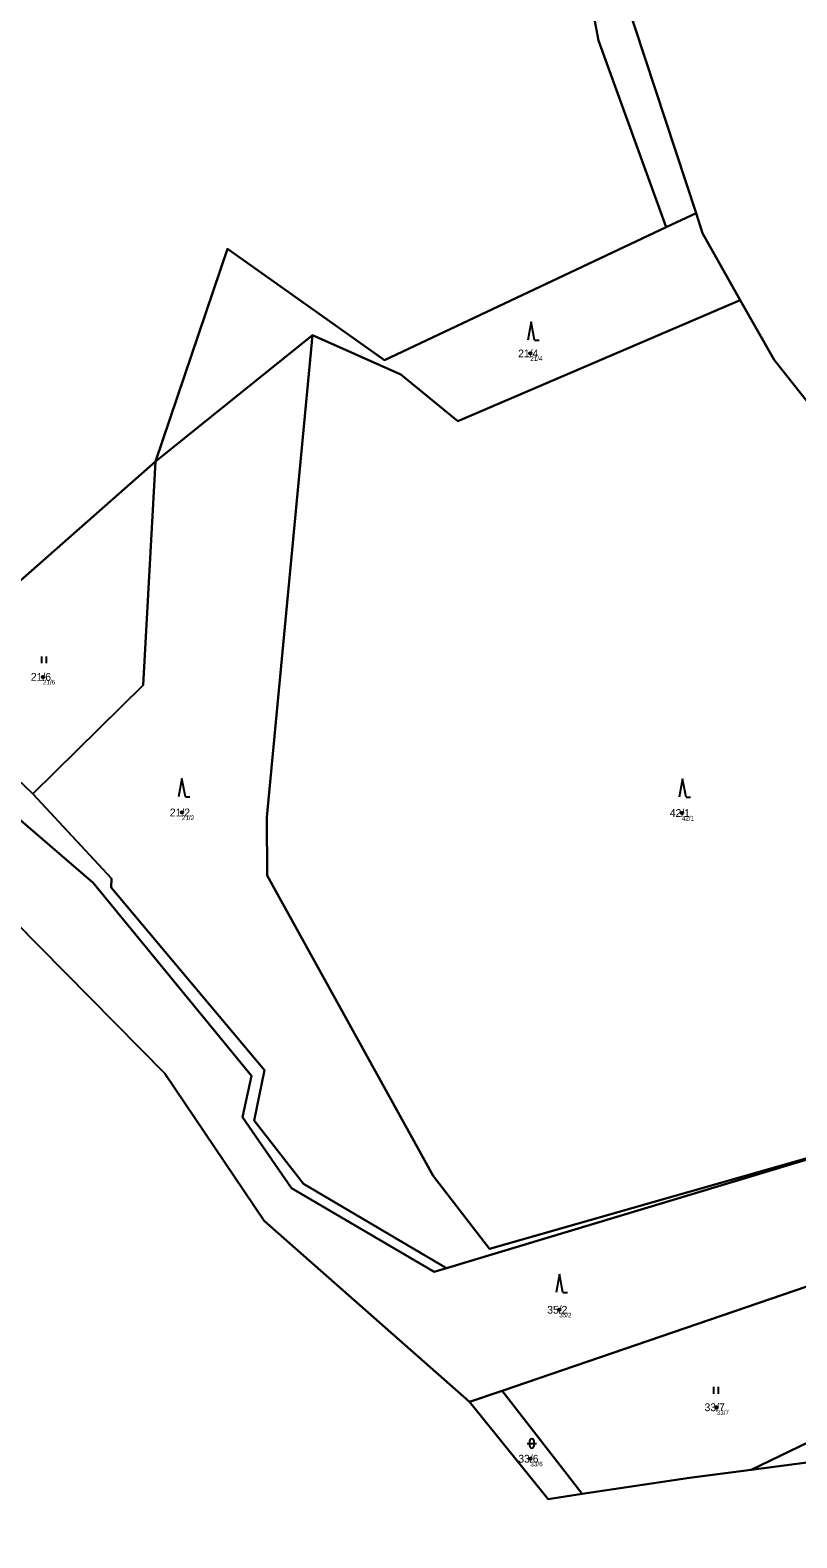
# Model space of a CAD drawing. Extents: x -554500 to -548272, y -1079733 to -1073730.
# Drawn here: x -553457.4 to -553289.5, y -1077424.3 to -1077094.1 of the extents above; entities that cross this region are included whole.
import ezdxf

# ---------------------------------------------------------------- set-up
doc = ezdxf.new("R2010")
doc.units = 0
for name, color, linetype in [('Definiční body', 7, 'Continuous'), ('Hranice parcel', 7, 'Continuous'), ('Parcelní čísla', 7, 'Continuous'), ('Polygon parcely', 7, 'Continuous'), ('Značky kultur', 7, 'Continuous')]:
    doc.layers.add(name, color=color, linetype=linetype)

msp = doc.modelspace()

# ---------------------------------------------------------------- linework, layer by layer
at = {"layer": 'Definiční body'}
for centre in [(-553347.89, -1077164.86994), (-553454.64, -1077235.70994), (-553424.19, -1077265.39994), (-553314.68, -1077265.51994), (-553341.53, -1077374.30994), (-553307.06, -1077395.65994), (-553347.86, -1077406.92994)]:
    msp.add_circle(centre, 0.25, dxfattribs=at)
at = {"layer": 'Hranice parcel'}
for p, q in [((-553311.57, -1077134.12), (-553318.15, -1077137.23)), ((-553395.59, -1077160.85), (-553429.95, -1077188.53)), ((-553429.95, -1077188.53), (-553487.43, -1077239.1)), ((-553462.04, -1077256.35), (-553456.84, -1077261.34)), ((-553366.23, -1077365.2), (-553268.86, -1077335.82)), ((-553279.01, -1077366.33), (-553354.06, -1077392.08)), ((-553257.28, -1077389.01), (-553299.47, -1077409.37)), ((-553354.06, -1077392.08), (-553361.2, -1077394.46)), ((-553336.53, -1077414.65), (-553354.06, -1077392.08)), ((-553259.47, -1077404.13), (-553299.47, -1077409.37))]:
    msp.add_line(p, q, dxfattribs=at)
for points in [[(-553350.76, -1077002.12), (-553332.96, -1077096.33), (-553318.15, -1077137.23)], [(-553311.57, -1077134.12), (-553327.25, -1077086.47), (-553333.18, -1077051.38)], [(-553301.9, -1077153.22), (-553310.13, -1077138.51), (-553311.57, -1077134.12)], [(-553318.15, -1077137.23), (-553379.82, -1077166.37), (-553414.23, -1077141.95), (-553429.95, -1077188.53)], [(-553395.59, -1077160.85), (-553376.23, -1077169.5), (-553363.73, -1077179.67), (-553301.9, -1077153.22)], [(-553271.71, -1077195.05), (-553294.48, -1077166.28), (-553301.9, -1077153.22)], [(-553268.86, -1077335.82), (-553356.85, -1077361), (-553369.14, -1077344.98), (-553405.49, -1077279.23), (-553405.61, -1077266.41), (-553395.59, -1077160.85)], [(-553429.95, -1077188.53), (-553432.7, -1077237.54), (-553456.84, -1077261.34)], [(-553366.23, -1077365.2), (-553368.96, -1077365.98), (-553400.19, -1077347.66), (-553410.95, -1077332.11), (-553408.98, -1077323.1), (-553443.63, -1077280.81), (-553464.79, -1077262.64), (-553500.22, -1077248.33), (-553530.61, -1077244.06), (-553537.4, -1077247.89)], [(-553361.2, -1077394.46), (-553406.19, -1077354.83), (-553427.96, -1077322.54), (-553499.14, -1077250.48), (-553537.4, -1077247.89)], [(-553456.84, -1077261.34), (-553439.61, -1077279.85), (-553439.66, -1077281.83), (-553406.13, -1077321.83), (-553408.36, -1077332.85), (-553397.57, -1077346.71), (-553366.23, -1077365.2)], [(-553336.53, -1077414.65), (-553343.95, -1077415.75), (-553361.2, -1077394.46)], [(-553299.47, -1077409.37), (-553313.02, -1077411.15), (-553336.53, -1077414.65)]]:
    msp.add_lwpolyline(points, dxfattribs=at)
at = {"layer": 'Polygon parcely'}
for points in [[(-553281.46, -1076861.89), (-553296.99, -1076859.56), (-553367.92, -1076855.1), (-553369.13, -1076888.18), (-553367.47, -1076907.44), (-553363.36, -1076955.09), (-553345.67, -1077004.22), (-553333.18, -1077051.38), (-553327.25, -1077086.47), (-553311.57, -1077134.12), (-553310.13, -1077138.51), (-553301.9, -1077153.22), (-553294.48, -1077166.28), (-553271.71, -1077195.05)], [(-553271.71, -1077195.05), (-553294.48, -1077166.28), (-553301.9, -1077153.22), (-553363.73, -1077179.67), (-553376.23, -1077169.5), (-553395.59, -1077160.85), (-553405.61, -1077266.41), (-553405.49, -1077279.23), (-553369.14, -1077344.98), (-553356.85, -1077361), (-553268.86, -1077335.82)], [(-553259.47, -1077404.13), (-553299.47, -1077409.37), (-553313.02, -1077411.15), (-553336.53, -1077414.65), (-553343.95, -1077415.75), (-553361.2, -1077394.46), (-553406.19, -1077354.83), (-553427.96, -1077322.54), (-553499.14, -1077250.48), (-553537.4, -1077247.89), (-553565.36, -1077257.79), (-553547.44, -1077281.99), (-553532.73, -1077326.06), (-553500.57, -1077374.83), (-553494.38, -1077400.51), (-553466.11, -1077437.96), (-553438.69, -1077476), (-553427.19, -1077489.13), (-553404.4, -1077505.48), (-553370.01, -1077535.01), (-553347.31, -1077550.23), (-553312.52, -1077581.47), (-553292.24, -1077596.74), (-553271.1, -1077617.89)], [(-553464.79, -1077262.64), (-553443.63, -1077280.81), (-553408.98, -1077323.1), (-553410.95, -1077332.11), (-553400.19, -1077347.66), (-553368.96, -1077365.98), (-553366.23, -1077365.2), (-553397.57, -1077346.71), (-553408.36, -1077332.85), (-553406.13, -1077321.83), (-553439.66, -1077281.83), (-553439.61, -1077279.85), (-553456.84, -1077261.34), (-553462.04, -1077256.35)]]:
    msp.add_lwpolyline(points, dxfattribs=at)
for points in [[(-553375.92, -1076952.27), (-553375.59, -1076917.75), (-553495.86, -1077070.39), (-553564.57, -1077025.49), (-553567.91, -1077030.53), (-553574.31, -1077044.93), (-553578.15, -1077068.06), (-553581.94, -1077126.22), (-553582.46, -1077142.54), (-553579.09, -1077159.81), (-553576.84, -1077210.2), (-553559.82, -1077228.21), (-553516.15, -1077228.13), (-553487.43, -1077239.1), (-553429.95, -1077188.53), (-553414.23, -1077141.95), (-553379.82, -1077166.37), (-553318.15, -1077137.23), (-553332.96, -1077096.33), (-553350.76, -1077002.12), (-553372.42, -1076964.83)], [(-553334.51, -1077051.42), (-553348.62, -1077005.81), (-553350.76, -1077002.12), (-553332.96, -1077096.33), (-553318.15, -1077137.23), (-553311.57, -1077134.12), (-553327.25, -1077086.47), (-553333.18, -1077051.38)], [(-553414.23, -1077141.95), (-553429.95, -1077188.53), (-553395.59, -1077160.85), (-553376.23, -1077169.5), (-553363.73, -1077179.67), (-553301.9, -1077153.22), (-553310.13, -1077138.51), (-553311.57, -1077134.12), (-553318.15, -1077137.23), (-553379.82, -1077166.37)], [(-553406.13, -1077321.83), (-553408.36, -1077332.85), (-553397.57, -1077346.71), (-553366.23, -1077365.2), (-553268.86, -1077335.82), (-553356.85, -1077361), (-553369.14, -1077344.98), (-553405.49, -1077279.23), (-553405.61, -1077266.41), (-553395.59, -1077160.85), (-553429.95, -1077188.53), (-553432.7, -1077237.54), (-553456.84, -1077261.34), (-553439.61, -1077279.85), (-553439.66, -1077281.83)], [(-553487.43, -1077239.1), (-553475.11, -1077243.8), (-553462.04, -1077256.35), (-553456.84, -1077261.34), (-553432.7, -1077237.54), (-553429.95, -1077188.53)], [(-553500.22, -1077248.33), (-553530.61, -1077244.06), (-553537.4, -1077247.89), (-553499.14, -1077250.48), (-553427.96, -1077322.54), (-553406.19, -1077354.83), (-553361.2, -1077394.46), (-553354.06, -1077392.08), (-553279.01, -1077366.33), (-553181.25, -1077333.07), (-553199.68, -1077316.65), (-553268.86, -1077335.82), (-553366.23, -1077365.2), (-553368.96, -1077365.98), (-553400.19, -1077347.66), (-553410.95, -1077332.11), (-553408.98, -1077323.1), (-553443.63, -1077280.81), (-553464.79, -1077262.64)], [(-553279.01, -1077366.33), (-553354.06, -1077392.08), (-553336.53, -1077414.65), (-553313.02, -1077411.15), (-553299.47, -1077409.37), (-553257.28, -1077389.01)], [(-553299.47, -1077409.37), (-553259.47, -1077404.13), (-553257.02, -1077403.81), (-553229.74, -1077417.88), (-553257.28, -1077389.01)], [(-553354.06, -1077392.08), (-553361.2, -1077394.46), (-553343.95, -1077415.75), (-553336.53, -1077414.65)]]:
    msp.add_lwpolyline(points, close=True, dxfattribs=at)
at = {"layer": 'Značky kultur'}
for p, q in [((-553347.69, -1077157.95), (-553348.44, -1077161.95)), ((-553346.94, -1077161.95), (-553347.69, -1077157.95)), ((-553346.94, -1077161.95), (-553345.944, -1077161.95)), ((-553454.891, -1077232.74), (-553454.891, -1077231.24)), ((-553453.89, -1077232.74), (-553453.89, -1077231.24)), ((-553424.19, -1077257.96), (-553424.94, -1077261.96)), ((-553423.44, -1077261.96), (-553424.19, -1077257.96)), ((-553314.52, -1077258.05), (-553315.27, -1077262.05)), ((-553313.77, -1077262.05), (-553314.52, -1077258.05)), ((-553423.44, -1077261.96), (-553422.444, -1077261.96)), ((-553313.77, -1077262.05), (-553312.774, -1077262.05)), ((-553341.47, -1077366.5), (-553342.22, -1077370.5)), ((-553340.72, -1077370.5), (-553341.47, -1077366.5)), ((-553340.72, -1077370.5), (-553339.724, -1077370.5)), ((-553307.651, -1077392.72), (-553307.651, -1077391.22)), ((-553306.65, -1077392.72), (-553306.65, -1077391.22)), ((-553348.541, -1077403.581), (-553346.539, -1077403.581)), ((-553348.041, -1077403.081), (-553348.041, -1077404.082)), ((-553347.039, -1077404.082), (-553347.039, -1077403.081))]:
    msp.add_line(p, q, dxfattribs=at)
for centre, start, end in [((-553347.54, -1077403.0809), 0, 180), ((-553347.54, -1077404.0809), 180, 359.9878861)]:
    msp.add_arc(centre, 0.5, start, end, dxfattribs=at)

# ---------------------------------------------------------------- texts
at = {"layer": 'Definiční body'}
for s, p in [('21/4', (-553347.89, -1077166.526)), ('21/6', (-553454.64, -1077237.366)), ('21/2', (-553424.19, -1077267.056)), ('42/1', (-553314.68, -1077267.176)), ('35/2', (-553341.53, -1077375.966)), ('33/7', (-553307.06, -1077397.316)), ('33/6', (-553347.86, -1077408.586))]:
    msp.add_text(s, height=0.999996, dxfattribs=at).set_placement(p)
at = {"layer": 'Parcelní čísla'}
for s, p in [('21/4', (-553350.539, -1077165.72)), ('21/6', (-553457.289, -1077236.56)), ('21/2', (-553426.839, -1077266.25)), ('42/1', (-553317.329, -1077266.37)), ('35/2', (-553344.179, -1077375.16)), ('33/7', (-553309.709, -1077396.51)), ('33/6', (-553350.509, -1077407.78))]:
    msp.add_text(s, height=1.699998, dxfattribs=at).set_placement(p)

doc.saveas('drawing.dxf')
